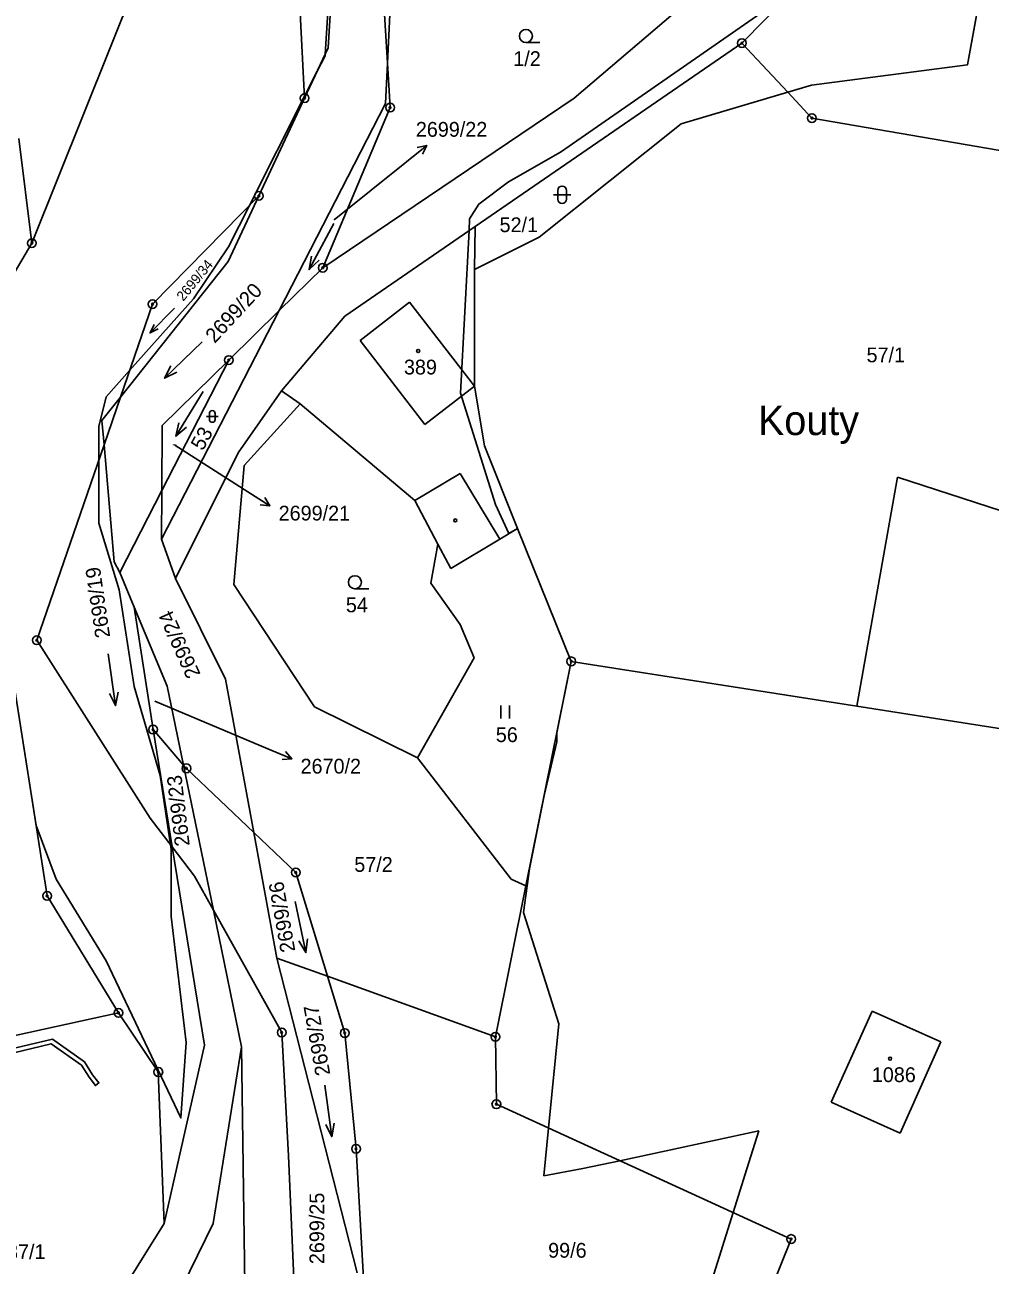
# Model space of a CAD drawing. Extents: x -439246 to -433691, y -1130252 to -1121148.
# Drawn here: x -437415 to -437304, y -1123200.9 to -1123058.3 of the extents above; entities that cross this region are included whole.
import ezdxf

# ---------------------------------------------------------------- set-up
doc = ezdxf.new("R2010")
doc.units = 0
for name, color, linetype in [('Vrstva 1', 7, 'Continuous'), ('Vrstva 16', 7, 'Continuous'), ('Vrstva 18', 7, 'Continuous'), ('Vrstva 19', 7, 'Continuous'), ('Vrstva 24', 7, 'Continuous'), ('Vrstva 25', 7, 'Continuous'), ('Vrstva 3', 7, 'Continuous'), ('Vrstva 30', 7, 'Continuous'), ('Vrstva 37', 7, 'Continuous'), ('Vrstva 4', 7, 'Continuous'), ('Vrstva 52', 7, 'Continuous'), ('Vrstva 62', 7, 'Continuous')]:
    doc.layers.add(name, color=color, linetype=linetype)

msp = doc.modelspace()

# ---------------------------------------------------------------- linework, layer by layer
at = {"layer": 'Vrstva 1'}
for points in [[(-437378.32, -1123031.48), (-437380.14, -1123060.94)], [(-437384.55, -1123033.45), (-437382.84, -1123066.71)], [(-437374.68, -1123040.16), (-437373.32, -1123062.7)], [(-437332.54, -1123060.38), (-437319.03, -1123046.63)], [(-437304.11, -1123049.18), (-437306.59, -1123062.87)], [(-437414.21, -1123083.38), (-437402.24, -1123053.55)], [(-437336.3, -1123053.45), (-437351.83, -1123066.71)], [(-437373.04, -1123057.1), (-437373.32, -1123062.7)], [(-437382.84, -1123066.71), (-437380.14, -1123060.94)], [(-437363.24, -1123081.45), (-437332.54, -1123060.38)], [(-437327.26, -1123066.04), (-437332.54, -1123060.38)], [(-437373.32, -1123062.7), (-437373.55, -1123067.33)], [(-437373.32, -1123062.7), (-437373.01, -1123067.8)], [(-437306.59, -1123062.87), (-437324.55, -1123065.24)], [(-437324.55, -1123065.24), (-437327.26, -1123066.04)], [(-437382.84, -1123066.71), (-437388.1, -1123077.95)], [(-437351.83, -1123066.71), (-437380.76, -1123086.21)], [(-437327.26, -1123066.04), (-437339.52, -1123069.67)], [(-437324.49, -1123069.01), (-437327.26, -1123066.04)], [(-437385.78, -1123091.14), (-437373.55, -1123067.33)], [(-437373.01, -1123067.8), (-437380.76, -1123086.21)], [(-437339.52, -1123069.67), (-437355.86, -1123082.7)], [(-437271.37, -1123078.13), (-437324.49, -1123069.01)], [(-437415.7, -1123071.36), (-437414.21, -1123083.38)], [(-437388.1, -1123077.95), (-437400.33, -1123090.39)], [(-437388.1, -1123077.95), (-437391.62, -1123085.48)], [(-437363.24, -1123081.45), (-437378.23, -1123091.77)], [(-437363.31, -1123086.4), (-437363.24, -1123081.45)], [(-437355.86, -1123082.7), (-437363.31, -1123086.4)], [(-437414.21, -1123083.38), (-437424.8, -1123101.27)], [(-437391.62, -1123085.48), (-437404.02, -1123101.09)], [(-437380.76, -1123086.21), (-437385.78, -1123091.14)], [(-437363.31, -1123086.4), (-437363.31, -1123099.81)], [(-437400.33, -1123090.39), (-437404.02, -1123101.09)], [(-437399.29, -1123117.42), (-437385.78, -1123091.14)], [(-437385.78, -1123091.14), (-437391.57, -1123096.82)], [(-437378.23, -1123091.77), (-437385.49, -1123100.36)], [(-437391.57, -1123096.82), (-437399.26, -1123111.83)], [(-437391.57, -1123096.82), (-437399.23, -1123104.34)], [(-437363.31, -1123099.81), (-437362.16, -1123106.68)], [(-437404.02, -1123101.09), (-437406.15, -1123103.77)], [(-437390.48, -1123107.47), (-437385.49, -1123100.36)], [(-437385.49, -1123100.36), (-437383.36, -1123101.85)], [(-437383.36, -1123101.85), (-437389.81, -1123108.94)], [(-437383.36, -1123101.85), (-437370.16, -1123112.98)], [(-437406.15, -1123103.77), (-437405.91, -1123106.57)], [(-437399.23, -1123104.34), (-437399.26, -1123111.83)], [(-437405.91, -1123106.57), (-437413.65, -1123129.04)], [(-437405.91, -1123106.57), (-437404.74, -1123120.01)], [(-437362.16, -1123106.68), (-437358.34, -1123116.17)], [(-437397.68, -1123121.92), (-437390.48, -1123107.47)], [(-437389.81, -1123108.94), (-437390.98, -1123122.61)], [(-437314.65, -1123110.29), (-437319.34, -1123136.6)], [(-437283.37, -1123120.45), (-437314.65, -1123110.29)], [(-437399.26, -1123111.83), (-437404.09, -1123121.25)], [(-437399.26, -1123111.83), (-437399.29, -1123117.42)], [(-437370.16, -1123112.98), (-437367.52, -1123117.97)], [(-437360.4, -1123117.42), (-437358.34, -1123116.17)], [(-437358.34, -1123116.17), (-437352.17, -1123131.46)], [(-437397.68, -1123121.92), (-437399.29, -1123117.42)], [(-437368.32, -1123122.49), (-437367.52, -1123117.97)], [(-437367.52, -1123117.97), (-437366.02, -1123120.79)], [(-437366.02, -1123120.79), (-437360.4, -1123117.42)], [(-437404.74, -1123120.01), (-437404.09, -1123121.25)], [(-437404.09, -1123121.25), (-437402.43, -1123125.23)], [(-437391.93, -1123133.51), (-437397.68, -1123121.92)], [(-437390.98, -1123122.61), (-437381.71, -1123136.7)], [(-437364.94, -1123127.22), (-437368.32, -1123122.49)], [(-437400.28, -1123139.31), (-437402.43, -1123125.23)], [(-437402.43, -1123125.23), (-437398.64, -1123134.31)], [(-437363.35, -1123131.07), (-437364.94, -1123127.22)], [(-437413.65, -1123129.04), (-437400.6, -1123149.5)], [(-437369.87, -1123142.56), (-437363.35, -1123131.07)], [(-437416.57, -1123132.3), (-437412.46, -1123158.43)], [(-437352.17, -1123131.46), (-437357.39, -1123157.28)], [(-437319.34, -1123136.6), (-437352.17, -1123131.46)], [(-437388.69, -1123151.13), (-437391.93, -1123133.51)], [(-437398.64, -1123134.31), (-437396.77, -1123143.38)], [(-437381.71, -1123136.7), (-437369.87, -1123142.56)], [(-437290.95, -1123141.05), (-437319.34, -1123136.6)], [(-437398.08, -1123152.8), (-437400.28, -1123139.31)], [(-437396.77, -1123143.38), (-437400.28, -1123139.31)], [(-437369.87, -1123142.56), (-437359.09, -1123156.49)], [(-437396.44, -1123143.76), (-437396.77, -1123143.38)], [(-437396.77, -1123143.38), (-437393.33, -1123160.06)], [(-437388.69, -1123151.13), (-437396.44, -1123143.76)], [(-437400.6, -1123149.5), (-437398.08, -1123152.8)], [(-437383.86, -1123155.73), (-437388.69, -1123151.13)], [(-437386.04, -1123165.57), (-437388.69, -1123151.13)], [(-437394.36, -1123175.6), (-437398.08, -1123152.8)], [(-437398.08, -1123152.8), (-437395.5, -1123156.17)], [(-437395.5, -1123156.17), (-437393.33, -1123160.06)], [(-437380.22, -1123167.67), (-437383.86, -1123155.73)], [(-437359.09, -1123156.49), (-437357.39, -1123157.28)], [(-437357.39, -1123157.28), (-437360.9, -1123174.63)], [(-437412.46, -1123158.43), (-437404.26, -1123171.87)], [(-437393.33, -1123160.06), (-437385.48, -1123174.13)], [(-437393.33, -1123160.06), (-437390.1, -1123175.76)], [(-437380.22, -1123167.67), (-437386.04, -1123165.57)], [(-437386.04, -1123165.57), (-437376.81, -1123201.76)], [(-437378.23, -1123174.19), (-437380.22, -1123167.67)], [(-437360.9, -1123174.63), (-437380.22, -1123167.67)], [(-437404.26, -1123171.87), (-437430.51, -1123177.62)], [(-437399.67, -1123178.67), (-437404.26, -1123171.87)], [(-437317.58, -1123171.66), (-437322.27, -1123182.14)], [(-437317.58, -1123171.66), (-437309.67, -1123175.21)], [(-437385.48, -1123174.13), (-437384.69, -1123188.3)], [(-437378.23, -1123174.19), (-437376.93, -1123187.51)], [(-437360.9, -1123174.63), (-437360.79, -1123182.38)], [(-437309.67, -1123175.21), (-437314.36, -1123185.69)], [(-437399, -1123196.09), (-437394.36, -1123175.6)], [(-437390.1, -1123175.76), (-437393.36, -1123196.1)], [(-437389.66, -1123208.64), (-437390.1, -1123175.76)], [(-437399, -1123196.09), (-437399.67, -1123178.67)], [(-437360.79, -1123182.38), (-437326.88, -1123197.87)], [(-437322.27, -1123182.14), (-437314.36, -1123185.69)], [(-437384.69, -1123188.3), (-437383.53, -1123214.8)], [(-437376.02, -1123203.05), (-437376.93, -1123187.51)], [(-437413.55, -1123219.42), (-437399, -1123196.09)], [(-437393.36, -1123196.1), (-437405.94, -1123221.78)], [(-437326.88, -1123197.87), (-437335.44, -1123219.13)]]:
    msp.add_lwpolyline(points, dxfattribs=at)
at = {"layer": 'Vrstva 16'}
for p, q in [((-437371.14, -1123074.02), (-437368.8, -1123072.14)), ((-437389.36, -1123111.96), (-437386.83, -1123113.57)), ((-437387.07, -1123141.5), (-437384.3, -1123142.66))]:
    msp.add_line(p, q, dxfattribs=at)
for points in [[(-437369.9, -1123072.38), (-437368.8, -1123072.14), (-437369.27, -1123073.16)], [(-437379.43, -1123080.7), (-437371.14, -1123074.02)], [(-437397.77, -1123106.61), (-437389.36, -1123111.96)], [(-437387.4, -1123112.61), (-437386.83, -1123113.57), (-437387.94, -1123113.45)], [(-437400.07, -1123136.05), (-437387.07, -1123141.5)], [(-437385.03, -1123141.81), (-437384.3, -1123142.66), (-437385.42, -1123142.73)]]:
    msp.add_lwpolyline(points, dxfattribs=at)
at = {"layer": 'Vrstva 24'}
for centre, radius in [((-437332.54, -1123060.38), 0.5), ((-437332.54, -1123060.38), 0.1), ((-437382.84, -1123066.71), 0.5), ((-437382.84, -1123066.71), 0.1), ((-437373.01, -1123067.8), 0.5), ((-437373.01, -1123067.8), 0.1), ((-437324.49, -1123069.01), 0.5), ((-437324.49, -1123069.01), 0.1), ((-437388.1, -1123077.95), 0.5), ((-437388.1, -1123077.95), 0.1), ((-437414.21, -1123083.38), 0.5), ((-437414.21, -1123083.38), 0.1), ((-437380.76, -1123086.21), 0.5), ((-437380.76, -1123086.21), 0.1), ((-437400.33, -1123090.39), 0.5), ((-437400.33, -1123090.39), 0.1), ((-437391.57, -1123096.82), 0.5), ((-437391.57, -1123096.82), 0.1), ((-437413.65, -1123129.04), 0.5), ((-437413.65, -1123129.04), 0.1), ((-437352.17, -1123131.46), 0.5), ((-437352.17, -1123131.46), 0.1), ((-437400.28, -1123139.31), 0.5), ((-437400.28, -1123139.31), 0.1), ((-437396.44, -1123143.76), 0.5), ((-437396.44, -1123143.76), 0.1), ((-437383.86, -1123155.73), 0.5), ((-437383.86, -1123155.73), 0.1), ((-437412.46, -1123158.43), 0.5), ((-437412.46, -1123158.43), 0.1), ((-437404.26, -1123171.87), 0.5), ((-437404.26, -1123171.87), 0.1), ((-437385.48, -1123174.13), 0.5), ((-437385.48, -1123174.13), 0.1), ((-437378.23, -1123174.19), 0.5), ((-437378.23, -1123174.19), 0.1), ((-437360.9, -1123174.63), 0.5), ((-437360.9, -1123174.63), 0.1), ((-437399.67, -1123178.67), 0.5), ((-437399.67, -1123178.67), 0.1), ((-437360.79, -1123182.38), 0.5), ((-437360.79, -1123182.38), 0.1), ((-437376.93, -1123187.51), 0.5), ((-437376.93, -1123187.51), 0.1), ((-437326.88, -1123197.87), 0.5), ((-437326.88, -1123197.87), 0.1)]:
    msp.add_circle(centre, radius, dxfattribs=at)
at = {"layer": 'Vrstva 25'}
for p, q in [((-437357.39, -1123060.32), (-437355.79, -1123060.32)), ((-437354.23, -1123077.82), (-437352.23, -1123077.82)), ((-437353.73, -1123078.32), (-437353.73, -1123077.32)), ((-437352.73, -1123077.32), (-437352.73, -1123078.32)), ((-437394.13, -1123103.3), (-437392.79, -1123103.3)), ((-437393.79, -1123103.64), (-437393.79, -1123102.97)), ((-437393.12, -1123102.97), (-437393.12, -1123103.64)), ((-437377.06, -1123123.12), (-437375.46, -1123123.12)), ((-437360.27, -1123138.04), (-437360.27, -1123136.54)), ((-437359.27, -1123138.04), (-437359.27, -1123136.54))]:
    msp.add_line(p, q, dxfattribs=at)
for points in [[(-437379.5, -1123081.13), (-437382.32, -1123086.43), (-437381.17, -1123085.34)], [(-437382.32, -1123086.43), (-437382.06, -1123084.87)], [(-437397.8, -1123090.84), (-437400.62, -1123093.7), (-437399.68, -1123093.22)], [(-437400.62, -1123093.7), (-437400.15, -1123092.75)], [(-437394.64, -1123094.73), (-437398.96, -1123098.89), (-437397.53, -1123098.21)], [(-437398.96, -1123098.89), (-437398.23, -1123097.49)], [(-437394.53, -1123100.44), (-437397.65, -1123105.58), (-437396.44, -1123104.55)], [(-437397.65, -1123105.58), (-437397.3, -1123104.03)], [(-437405.43, -1123130.61), (-437404.59, -1123136.55), (-437404.3, -1123134.99)], [(-437404.59, -1123136.55), (-437405.29, -1123135.14)], [(-437383.94, -1123159.07), (-437382.7, -1123164.95), (-437382.52, -1123163.37)], [(-437382.7, -1123164.95), (-437383.5, -1123163.58)], [(-437380.51, -1123180.18), (-437379.73, -1123186.12), (-437379.43, -1123184.57)], [(-437379.73, -1123186.12), (-437380.42, -1123184.7)]]:
    msp.add_lwpolyline(points, dxfattribs=at)
for centre, radius in [((-437357.39, -1123059.57), 0.75), ((-437369.78, -1123095.78), 0.175), ((-437365.51, -1123115.26), 0.175), ((-437377.06, -1123122.37), 0.75), ((-437315.5, -1123177.13), 0.175)]:
    msp.add_circle(centre, radius, dxfattribs=at)
for centre, radius, start, end in [((-437353.23, -1123077.32), 0.5, 0, 180), ((-437353.23, -1123078.32), 0.5, 180, 0), ((-437393.46, -1123102.97), 0.335, 0, 180), ((-437393.46, -1123103.64), 0.335, 180, 0)]:
    msp.add_arc(centre, radius, start, end, dxfattribs=at)
at = {"layer": 'Vrstva 3'}
for points in [[(-437376.47, -1123094.58), (-437370.78, -1123090.17)], [(-437363.31, -1123099.81), (-437370.78, -1123090.17)], [(-437369, -1123104.22), (-437376.47, -1123094.58)], [(-437369, -1123104.22), (-437363.31, -1123099.81)], [(-437317.58, -1123171.66), (-437322.27, -1123182.14)], [(-437317.58, -1123171.66), (-437309.67, -1123175.21)], [(-437309.67, -1123175.21), (-437314.36, -1123185.69)], [(-437322.27, -1123182.14), (-437314.36, -1123185.69)]]:
    msp.add_lwpolyline(points, dxfattribs=at)
at = {"layer": 'Vrstva 30'}
msp.add_lwpolyline([(-437430.3, -1123179.07), (-437427.78, -1123178.65), (-437411.85, -1123174.91), (-437408.15, -1123177.52), (-437407.24, -1123178.98), (-437406.5, -1123179.92), (-437406.9, -1123180.23), (-437407.64, -1123179.27), (-437408.51, -1123177.87), (-437412.01, -1123175.42), (-437427, -1123179.04), (-437430.23, -1123179.57), (-437430.3, -1123179.07)], dxfattribs=at)
at = {"layer": 'Vrstva 37'}
for centre in [(-437369.78, -1123095.78), (-437315.5, -1123177.13)]:
    msp.add_circle(centre, 0.175, dxfattribs=at)
at = {"layer": 'Vrstva 4'}
for points in [[(-437376.47, -1123094.58), (-437370.78, -1123090.17)], [(-437363.31, -1123099.81), (-437370.78, -1123090.17)], [(-437369, -1123104.22), (-437376.47, -1123094.58)], [(-437369, -1123104.22), (-437363.31, -1123099.81)], [(-437404.02, -1123101.09), (-437405.91, -1123106.57)], [(-437370.16, -1123112.98), (-437364.95, -1123109.85)], [(-437360.4, -1123117.42), (-437364.95, -1123109.85)]]:
    msp.add_lwpolyline(points, dxfattribs=at)
at = {"layer": 'Vrstva 52'}
for points in [[(-437379.42, -1123044.77), (-437380.48, -1123061.67), (-437380.49, -1123061.83), (-437381.39, -1123063.62), (-437382.85, -1123066.5), (-437389.19, -1123079.06), (-437391.58, -1123083.8), (-437395.63, -1123089.77), (-437402.97, -1123098.04), (-437405.66, -1123101.07), (-437406.51, -1123104.48), (-437406.51, -1123108.31), (-437406.51, -1123115.57), (-437404.16, -1123123.25), (-437402.46, -1123134.34), (-437399.47, -1123144.57), (-437398.27, -1123152.55), (-437398.19, -1123153.1), (-437398.19, -1123160.78), (-437396.48, -1123175.28), (-437397.08, -1123183.94), (-437405.66, -1123165.9), (-437411.41, -1123156.52), (-437413.73, -1123150.32), (-437415.95, -1123136.2)], [(-437360.87, -1123113.44), (-437364.92, -1123100.64), (-437363.93, -1123081.93), (-437363.86, -1123080.6), (-437362.79, -1123078.89), (-437359.38, -1123076.33), (-437353.41, -1123072.92), (-437330.37, -1123056.93), (-437322.7, -1123049.68), (-437321.87, -1123049.53), (-437320.35, -1123049.25)], [(-437320.35, -1123049.25), (-437313.32, -1123051.17), (-437311.18, -1123050.95), (-437304.6, -1123051.91), (-437306.59, -1123062.87), (-437324.55, -1123065.24), (-437327.26, -1123066.04), (-437339.52, -1123069.67), (-437355.86, -1123082.7), (-437363.31, -1123086.4), (-437363.31, -1123099.81), (-437362.16, -1123106.68), (-437358.34, -1123116.17), (-437359.34, -1123116.78), (-437360.87, -1123113.44)], [(-437424.8, -1123101.27), (-437414.21, -1123083.38), (-437415.7, -1123071.36)], [(-437340.58, -1123217.22), (-437333.55, -1123194.82), (-437331.96, -1123189.79), (-437330.6, -1123185.45), (-437346.57, -1123188.87), (-437350.85, -1123189.78), (-437355.32, -1123190.6), (-437354.78, -1123185.12), (-437353.62, -1123173.15), (-437357.67, -1123160.35), (-437356.99, -1123155.31), (-437355.29, -1123146.9), (-437353.83, -1123140.73), (-437353.83, -1123139.69), (-437352.17, -1123131.46), (-437319.34, -1123136.6), (-437290.95, -1123141.05)]]:
    msp.add_lwpolyline(points, dxfattribs=at)

# ---------------------------------------------------------------- texts
at = {"layer": 'Vrstva 16'}
for s, p in [('2699/22', (-437370.05, -1123071.15)), ('2699/21', (-437385.83, -1123115.27)), ('2670/2', (-437383.31, -1123144.36))]:
    msp.add_text(s, height=1.7, dxfattribs=at).set_placement(p)
at = {"layer": 'Vrstva 18'}
for s, height, p in [('1/2', 1.7, (-437358.84, -1123063.02)), ('2699/22', 0.1, (-437379.7, -1123080.7)), ('52/1', 1.7, (-437360.42, -1123082.12)), ('57/1', 1.7, (-437318.21, -1123097.08)), ('2699/21', 0.1, (-437398.02, -1123106.62)), ('54', 1.7, (-437378.1, -1123125.82)), ('2670/2', 0.1, (-437400.3, -1123136.05)), ('56', 1.7, (-437360.85, -1123140.74)), ('57/2', 1.7, (-437377.13, -1123155.66)), ('99/6', 1.7, (-437354.83, -1123200.02)), ('1487/1', 1.7, (-437419.6, -1123200.18))]:
    msp.add_text(s, height=height, dxfattribs=at).set_placement(p)
for s, height, rotation, p in [('2699/34', 1.14, 50.5559, (-437396.8, -1123090.13)), ('2699/20', 1.7, 47.1853, (-437393.18, -1123094.98)), ('53', 1.7, 60.7596, (-437394.56, -1123107.34)), ('2699/19', 1.7, 98.3738, (-437405.2, -1123128.65)), ('2699/24', 1.7, 114.1712, (-437394.78, -1123132.94)), ('2699/23', 1.7, 96.7737, (-437396.05, -1123152.62)), ('2699/26', 1.7, 99.9759, (-437383.9, -1123164.76)), ('2699/27', 1.7, 99.9759, (-437379.88, -1123178.94)), ('2699/25', 1.7, 90, (-437380.58, -1123200.76))]:
    msp.add_text(s, height=height, rotation=rotation, dxfattribs=at).set_placement(p)
at = {"layer": 'Vrstva 19'}
for s, p in [('389', (-437371.42, -1123098.48)), ('1086', (-437317.6, -1123179.83))]:
    msp.add_text(s, height=1.7, dxfattribs=at).set_placement(p)
at = {"layer": 'Vrstva 62'}
msp.add_text('Kouty', height=3.4, dxfattribs=at).set_placement((-437330.7, -1123105.45))

doc.saveas('drawing.dxf')
